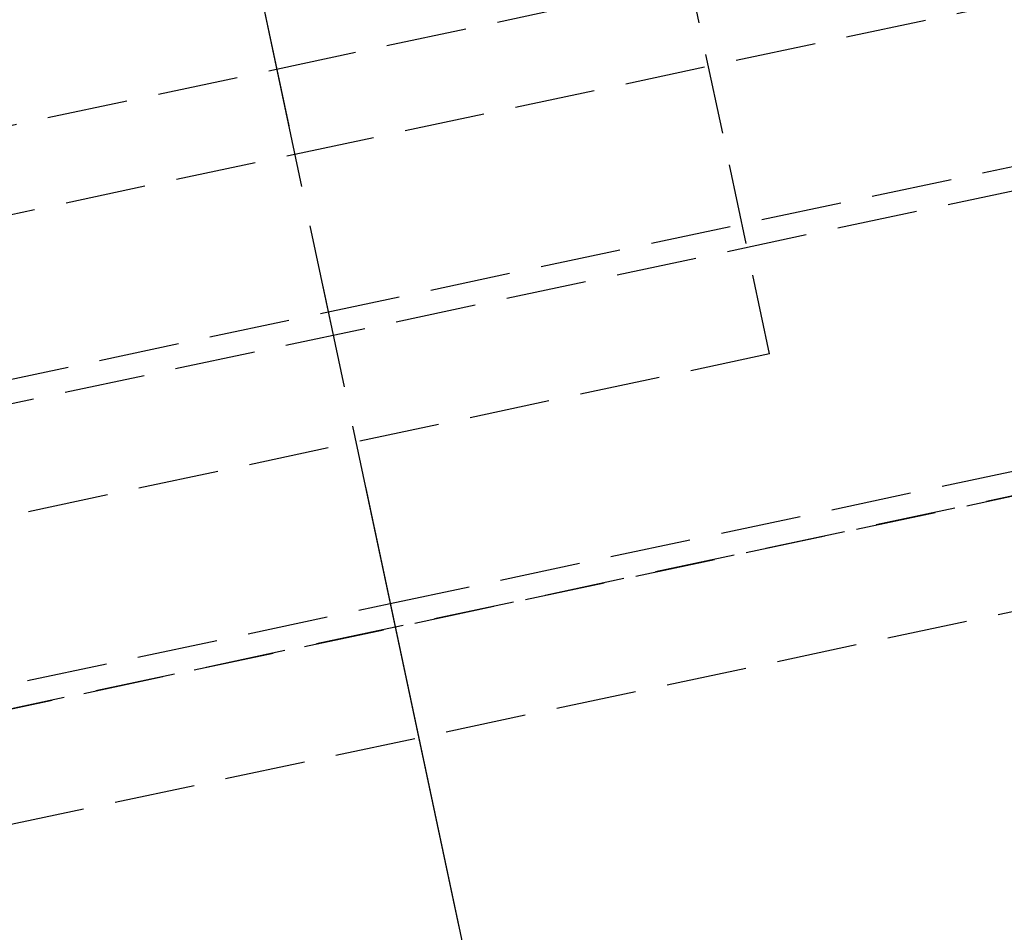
# Model space of a CAD drawing. Header units: millimetres. Extents: x -50096 to 615650, y 194565 to 243945.
# Tile 325 of 354: x 261113 to 261174, y 221272 to 221329. Entities that reach past the tile are written whole.
import ezdxf

# ---------------------------------------------------------------- set-up
doc = ezdxf.new("R2010")
doc.units = ezdxf.units.MM
doc.linetypes.add('ГТО-1 Пунктир', pattern=[7, 5, -2])
doc.linetypes.add('осевая', pattern=[50.8, 31.75, -6.35, 6.35, -6.35])
for name, color, linetype, lineweight in [('ГТО-2_Размеры_035', 2, 'Continuous', 35), ('ОГОС_Пунктир_025', 151, 'ГТО-1 Пунктир', 25), ('ОГСО_Оси_025', 7, 'осевая', 25)]:
    doc.layers.add(name, color=color, linetype=linetype, lineweight=lineweight)

# ---------------------------------------------------------------- blocks, each defined once
blk = doc.blocks.new('ОГСО_Затвор_План')
at = {"layer": 'ОГОС_Пунктир_025'}
for p, q in [((-877.928, -175.75), (-877.928, -128.25)), ((-1023.67, -152.101), (-904.17, -152.101)), ((-904.17, -152.101), (-784.671, -152.101)), ((-1023.67, -157.499), (-904.17, -157.499)), ((-904.17, -157.499), (-784.671, -157.499)), ((-1072.67, -167.499), (-735.671, -167.499)), ((-1072.67, -167.499), (-735.671, -167.499)), ((-734.171, -168.999), (-1074.17, -168.999)), ((-734.171, -168.999), (-1074.17, -168.999)), ((-1074.17, -185.999), (-904.17, -185.999)), ((-1074.17, -185.999), (-904.17, -185.999)), ((-904.17, -185.999), (-734.171, -185.999)), ((-904.17, -185.999), (-734.171, -185.999)), ((-904.17, -187.499), (-1072.67, -187.499)), ((-904.17, -187.499), (-1072.67, -187.499)), ((-1014.92, -187.5), (-793.42, -187.5)), ((-735.671, -187.499), (-904.17, -187.499)), ((-735.671, -187.499), (-904.17, -187.499)), ((-1007.42, -194.5), (-800.92, -194.5))]:
    blk.add_line(p, q, dxfattribs=at)
blk.add_lwpolyline([(-877.928, -175.75), (-1127.151, -175.809, -0.414283), (-1137.153, -165.809), (-1137.153, -138.25, -0.414214), (-1127.153, -128.25), (-877.928, -128.25)], format="xyb", dxfattribs=at)
at = {"layer": 'ОГСО_Оси_025'}
for p, q in [((-904.17, 684.999), (-904.17, -995.001)), ((-904.17, 231.655), (-904.17, -211.166))]:
    blk.add_line(p, q, dxfattribs=at)
blk = doc.blocks.new('A$C1AA538EC')
at = {"layer": 'ГТО-2_Размеры_035', "rotation": 11.99999999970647}
blk.add_blockref('ОГСО_Затвор_План', (6013.364, -11100.071), dxfattribs=at)

msp = doc.modelspace()

# ---------------------------------------------------------------- block references
at = {"layer": 'ГТО-2_Размеры_035'}
msp.add_blockref('A$C1AA538EC', (255968.45, 232762.782), dxfattribs=at)

doc.saveas('drawing.dxf')
